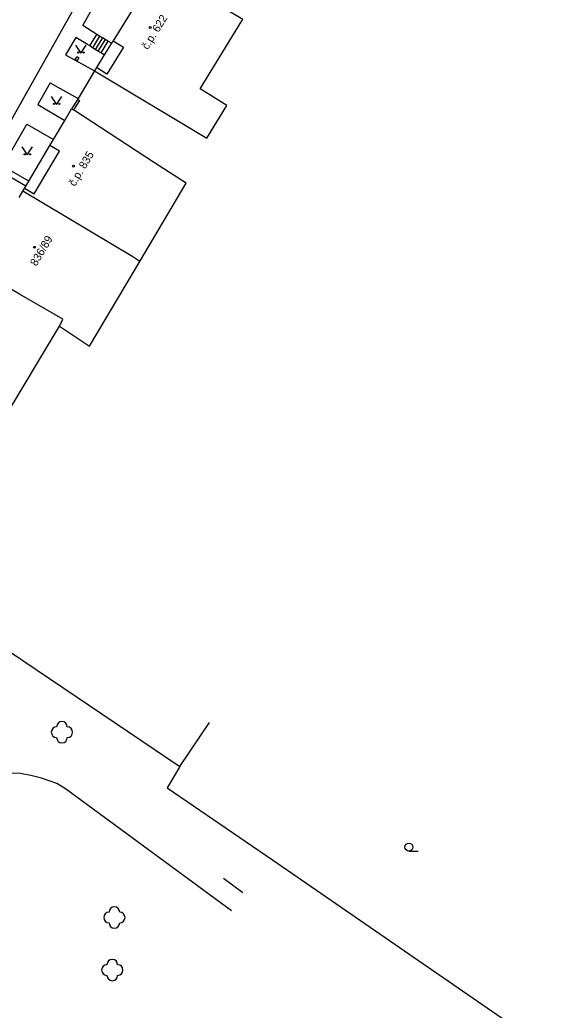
# Model space of a CAD drawing. Extents: x -577457 to -568404, y -1208466 to -1201387.
# Drawn here: x -568917.2 to -568867.4, y -1203908.5 to -1203815.7 of the extents above; entities that cross this region are included whole.
import ezdxf

# ---------------------------------------------------------------- set-up
doc = ezdxf.new("R2010")
doc.units = 0
for name, color, linetype in [('BUDOVY_MĚŘ', 7, 'Continuous'), ('BUDOVY_NEMĚŘ', 7, 'Continuous'), ('OBVOD_PILÍŘE', 7, 'Continuous'), ('ROZHRANÍ_PLOCH', 7, 'Continuous'), ('ZELEŇ', 7, 'Continuous'), ('ZN_BUDOV', 7, 'Continuous'), ('ZN_DOPLŇKOVÉ', 7, 'Continuous'), ('ZN_KULTUR', 7, 'Continuous'), ('Č_POPIS_ORIENT', 7, 'Continuous')]:
    doc.layers.add(name, color=color, linetype=linetype)

msp = doc.modelspace()

# ---------------------------------------------------------------- linework, layer by layer
at = {"layer": 'BUDOVY_MĚŘ'}
for points in [[(-568904.19, -1203810.91), (-568904.26, -1203810.87), (-568908.45, -1203817.65)], [(-568908.45, -1203817.65), (-568907.48, -1203818.26), (-568909.03, -1203820.77), (-568910.01, -1203820.16)], [(-568908.45, -1203817.65), (-568908.6, -1203817.89)], [(-568908.6, -1203817.89), (-568909.27, -1203818.97)], [(-568909.27, -1203818.97), (-568910.01, -1203820.16)], [(-568910.01, -1203820.16), (-568910.19, -1203820.46)], [(-568912.97, -1203825.11), (-568912.33, -1203824.03)], [(-568912.33, -1203824.03), (-568912.16, -1203824.13)], [(-568914.04, -1203826.92), (-568912.97, -1203825.11)], [(-568914.37, -1203827.48), (-568914.04, -1203826.92)], [(-568916.73, -1203831.47), (-568915.85, -1203831.99), (-568913.47, -1203828.01), (-568914.37, -1203827.48)], [(-568916.35, -1203830.82), (-568914.37, -1203827.48)], [(-568916.9, -1203831.76), (-568916.73, -1203831.47)], [(-568916.73, -1203831.47), (-568916.63, -1203831.29)], [(-568916.63, -1203831.29), (-568916.35, -1203830.82)], [(-568917.25, -1203832.35), (-568916.9, -1203831.76)]]:
    msp.add_lwpolyline(points, dxfattribs=at)
at = {"layer": 'BUDOVY_NEMĚŘ'}
for points in [[(-568910.19, -1203820.46), (-568899.65, -1203826.78), (-568897.77, -1203823.71), (-568900.28, -1203822.15), (-568896.37, -1203815.79), (-568896.29, -1203815.66), (-568904.19, -1203810.91)], [(-568905.95, -1203838.35), (-568901.61, -1203830.99), (-568904.56, -1203829.08), (-568912.16, -1203824.13)], [(-568913.45, -1203844.41), (-568910.65, -1203846.29), (-568905.95, -1203838.35), (-568906.59, -1203837.9), (-568916.9, -1203831.76)], [(-568924.64, -1203849.91), (-568918.82, -1203853.38), (-568913.45, -1203844.41), (-568913.16, -1203843.74), (-568917.2, -1203841.41), (-568921.22, -1203839.05)]]:
    msp.add_lwpolyline(points, dxfattribs=at)
at = {"layer": 'OBVOD_PILÍŘE'}
msp.add_lwpolyline([(-568911.91, -1203819.28), (-568911.83, -1203819.14), (-568911.64, -1203819.26), (-568911.81, -1203819.53), (-568911.99, -1203819.42), (-568911.91, -1203819.28)], dxfattribs=at)
at = {"layer": 'ROZHRANÍ_PLOCH'}
for points in [[(-568956.09, -1203899.54), (-568953.48, -1203890.93), (-568952.07, -1203886.89), (-568950.09, -1203882.15), (-568946.97, -1203876.07), (-568931.9, -1203849.8), (-568912, -1203814.45), (-568906.43, -1203804.58), (-568865.02, -1203731.62)], [(-568909.95, -1203817.06), (-568911.29, -1203816.23), (-568907.27, -1203809.05)], [(-568911.92, -1203817.33), (-568912.89, -1203818.97)], [(-568910.85, -1203818), (-568911.92, -1203817.33)], [(-568910.62, -1203818.14), (-568909.95, -1203817.06)], [(-568909.7, -1203817.21), (-568910.37, -1203818.3)], [(-568909.44, -1203817.37), (-568910.11, -1203818.46)], [(-568909.7, -1203817.21), (-568909.95, -1203817.06)], [(-568909.19, -1203817.53), (-568909.86, -1203818.61)], [(-568909.44, -1203817.37), (-568909.7, -1203817.21)], [(-568908.93, -1203817.69), (-568909.6, -1203818.77)], [(-568909.19, -1203817.53), (-568909.44, -1203817.37)], [(-568908.93, -1203817.69), (-568909.19, -1203817.53)], [(-568908.6, -1203817.89), (-568908.93, -1203817.69)], [(-568910.62, -1203818.14), (-568910.85, -1203818)], [(-568910.37, -1203818.3), (-568910.62, -1203818.14)], [(-568910.11, -1203818.46), (-568910.37, -1203818.3)], [(-568909.86, -1203818.61), (-568910.11, -1203818.46)], [(-568909.6, -1203818.77), (-568909.86, -1203818.61)], [(-568912.89, -1203818.97), (-568910.19, -1203820.46)], [(-568909.27, -1203818.97), (-568909.6, -1203818.77)], [(-568914.35, -1203821.6), (-568915.48, -1203823.63), (-568912.97, -1203825.11)], [(-568914.35, -1203821.6), (-568913.4, -1203822.13)], [(-568913.4, -1203822.13), (-568911.72, -1203823.07)], [(-568918.76, -1203829.4), (-568916.51, -1203825.46), (-568914.04, -1203826.92)], [(-568916.35, -1203830.82), (-568918.76, -1203829.4)], [(-568916.63, -1203831.29), (-568919.03, -1203829.87)], [(-568917.13, -1203886.35), (-568918.1, -1203886.3)], [(-568916.16, -1203886.52), (-568917.13, -1203886.35)], [(-568915.15, -1203886.77), (-568916.16, -1203886.52)], [(-568913.72, -1203887.29), (-568915.15, -1203886.77)], [(-568912.9, -1203887.79), (-568913.72, -1203887.29)], [(-568897.35, -1203899.22), (-568912.9, -1203887.79)], [(-568898.11, -1203896.14), (-568896.29, -1203897.5)]]:
    msp.add_lwpolyline(points, dxfattribs=at)
at = {"layer": 'ZELEŇ'}
for centre in [(-568913.23, -1203882.47), (-568908.32, -1203899.84), (-568908.52, -1203904.76)]:
    msp.add_circle(centre, 0.0005, dxfattribs=at)
for centre, start, end in [((-568913.23, -1203881.97), 0, 179.99999), ((-568913.73, -1203882.47), 89.99999, 269.99999), ((-568912.73, -1203882.47), 270, 89.99999), ((-568913.23, -1203882.97), 179.99999, 359.99999), ((-568908.82, -1203899.84), 89.99999, 269.99999), ((-568908.32, -1203899.34), 0, 179.99999), ((-568907.82, -1203899.84), 270, 89.99999), ((-568908.32, -1203900.34), 179.99999, 359.99999), ((-568908.52, -1203904.26), 0, 179.99999), ((-568909.02, -1203904.76), 89.99999, 269.99999), ((-568908.02, -1203904.76), 270, 89.99999), ((-568908.52, -1203905.26), 179.99999, 359.99999)]:
    msp.add_arc(centre, 0.5, start, end, dxfattribs=at)
at = {"layer": 'ZN_BUDOV'}
for centre in [(-568904.96, -1203816.4), (-568912.15, -1203829.4), (-568915.82, -1203837.01)]:
    msp.add_circle(centre, 0.0875, dxfattribs=at)
at = {"layer": 'ZN_DOPLŇKOVÉ'}
for points in [[(-568910.19, -1203820.46), (-568911.72, -1203823.07)], [(-568911.76, -1203823.14), (-568912.33, -1203824.03)], [(-568911.76, -1203823.14), (-568911.59, -1203823.25), (-568912.16, -1203824.13)], [(-568911.72, -1203823.07), (-568911.76, -1203823.14)], [(-568920.49, -1203873.34), (-568902.2, -1203885.69)], [(-568902.2, -1203885.69), (-568899.4, -1203881.55)], [(-568902.2, -1203885.69), (-568903.36, -1203887.69), (-568893.52, -1203894.44), (-568861.04, -1203916.83)]]:
    msp.add_lwpolyline(points, dxfattribs=at)
at = {"layer": 'ZN_KULTUR'}
msp.add_line((-568880.72, -1203893.605), (-568879.845, -1203893.605), dxfattribs=at)
for points in [[(-568911.95, -1203818.05), (-568911.45, -1203818.8), (-568910.95, -1203818.05)], [(-568914.23, -1203822.87), (-568913.73, -1203823.62), (-568913.23, -1203822.87)], [(-568916.98, -1203827.6), (-568916.48, -1203828.35), (-568915.98, -1203827.6)]]:
    msp.add_lwpolyline(points, dxfattribs=at)
for centre, radius in [((-568911.7, -1203818.75), 0.05), ((-568911.2, -1203818.75), 0.05), ((-568913.98, -1203823.57), 0.05), ((-568913.48, -1203823.57), 0.05), ((-568916.73, -1203828.3), 0.05), ((-568916.23, -1203828.3), 0.05), ((-568880.72, -1203893.23), 0.375)]:
    msp.add_circle(centre, radius, dxfattribs=at)

# ---------------------------------------------------------------- texts
at = {"layer": 'Č_POPIS_ORIENT'}
for s, rotation, p in [('č.p. 622', 58.26998, (-568905.19, -1203818.54)), ('č.p. 835', 59.40999, (-568912.02, -1203831.36)), ('836/89', 59.35001, (-568915.63, -1203838.84))]:
    msp.add_text(s, height=0.75, rotation=rotation, dxfattribs=at).set_placement(p)

doc.saveas('drawing.dxf')
